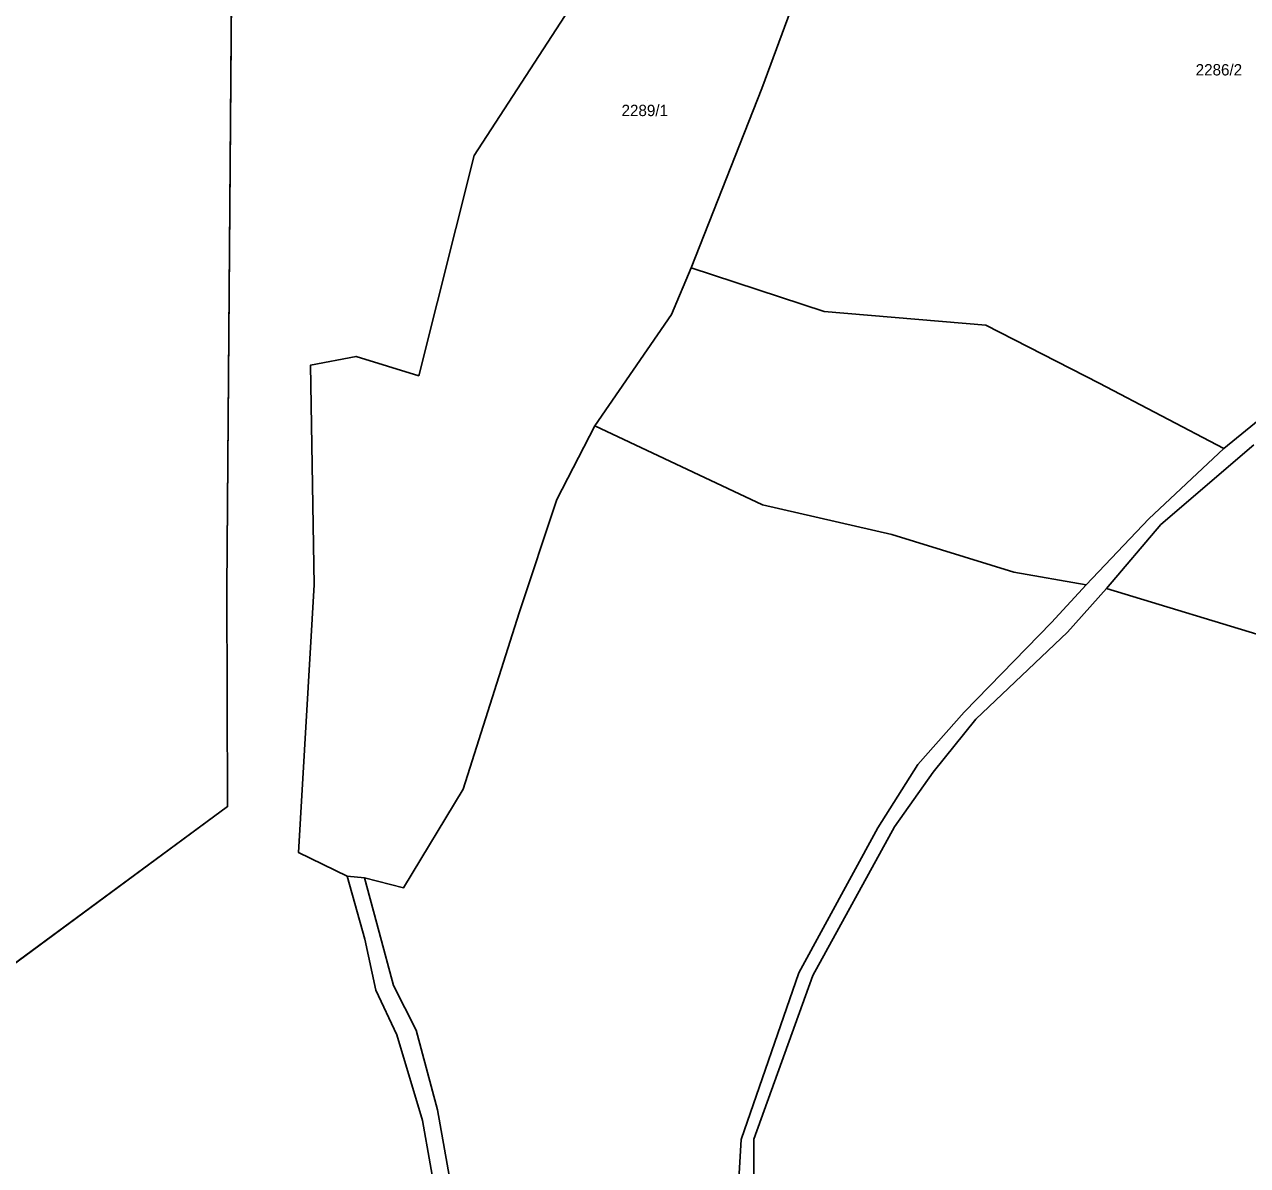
# Model space of a CAD drawing. Extents: x -262715 to -259381, y -1237238 to -1231182.
# Drawn here: x -260285.6 to -260070.2, y -1231752.1 to -1231551.1 of the extents above; entities that cross this region are included whole.
import ezdxf

# ---------------------------------------------------------------- set-up
doc = ezdxf.new("R2010")
doc.units = 0
for name, color, linetype in [('body_kn', 7, 'Continuous'), ('kladpar_druhypozemkov', 7, 'Continuous'), ('kladpar_hranice', 7, 'Continuous'), ('kladpar_parcelnecisla', 7, 'Continuous'), ('kladpar_plochy', 7, 'Continuous'), ('zappar_hrandruhpozemk', 7, 'Continuous')]:
    doc.layers.add(name, color=color, linetype=linetype)

msp = doc.modelspace()

# ---------------------------------------------------------------- linework, layer by layer
at = {"layer": 'body_kn'}
for p, q in [((-260155.73, -1231562.36), (-260155.73, -1231562.36)), ((-260206.43, -1231574.18), (-260206.43, -1231574.18)), ((-260168.2, -1231593.97), (-260168.2, -1231593.97)), ((-260168.2, -1231593.97), (-260168.2, -1231593.97)), ((-260144.79, -1231601.67), (-260144.79, -1231601.67)), ((-260171.67, -1231602.21), (-260171.67, -1231602.21)), ((-260116.31, -1231604.08), (-260116.31, -1231604.08)), ((-260227.19, -1231609.56), (-260227.19, -1231609.56)), ((-260235.24, -1231611.14), (-260235.24, -1231611.14)), ((-260216.17, -1231612.99), (-260216.17, -1231612.99)), ((-260096.33, -1231614.27), (-260096.33, -1231614.27)), ((-260185.13, -1231621.8), (-260185.13, -1231621.8)), ((-260185.13, -1231621.8), (-260185.13, -1231621.8)), ((-260074.4, -1231625.81), (-260074.4, -1231625.81)), ((-260191.84, -1231634.8), (-260191.84, -1231634.8)), ((-260155.62, -1231635.73), (-260155.62, -1231635.73)), ((-260087.58, -1231638.18), (-260087.58, -1231638.18)), ((-260085.46, -1231639.19), (-260085.46, -1231639.19)), ((-260132.85, -1231640.93), (-260132.85, -1231640.93)), ((-260111.39, -1231647.56), (-260111.39, -1231647.56)), ((-260249.99, -1231650.6), (-260249.99, -1231650.6)), ((-260234.59, -1231649.83), (-260234.59, -1231649.83)), ((-260098.62, -1231649.8), (-260098.62, -1231649.8)), ((-260095.02, -1231650.47), (-260095.02, -1231650.47)), ((-260198.46, -1231654.74), (-260198.46, -1231654.74)), ((-260104.75, -1231656.45), (-260104.75, -1231656.45)), ((-260101.9, -1231658.13), (-260101.9, -1231658.13)), ((-260120.12, -1231672.23), (-260120.12, -1231672.23)), ((-260118.05, -1231673.45), (-260118.05, -1231673.45)), ((-260128.29, -1231681.46), (-260128.29, -1231681.46)), ((-260125.58, -1231682.81), (-260125.58, -1231682.81)), ((-260208.32, -1231685.83), (-260208.32, -1231685.83)), ((-260249.83, -1231688.86), (-260249.83, -1231688.86)), ((-260135.29, -1231692.6), (-260135.29, -1231692.6)), ((-260132.36, -1231692.43), (-260132.36, -1231692.43)), ((-260237.35, -1231696.94), (-260237.35, -1231696.94)), ((-260228.79, -1231701.12), (-260228.79, -1231701.12)), ((-260228.79, -1231701.12), (-260228.79, -1231701.12)), ((-260225.7, -1231701.44), (-260225.7, -1231701.44)), ((-260225.7, -1231701.44), (-260225.7, -1231701.44)), ((-260218.85, -1231703.18), (-260218.85, -1231703.18)), ((-260223.16, -1231710.97), (-260223.16, -1231710.97)), ((-260225.65, -1231712.21), (-260225.65, -1231712.21)), ((-260149.23, -1231718.13), (-260149.23, -1231718.13)), ((-260220.62, -1231720.4), (-260220.62, -1231720.4)), ((-260146.76, -1231718.64), (-260146.76, -1231718.64)), ((-260223.7, -1231721.23), (-260223.7, -1231721.23)), ((-260216.6, -1231728.25), (-260216.6, -1231728.25)), ((-260220, -1231729.1), (-260220, -1231729.1)), ((-260212.86, -1231742.31), (-260212.86, -1231742.31)), ((-260215.51, -1231744.18), (-260215.51, -1231744.18)), ((-260159.38, -1231747.51), (-260159.38, -1231747.51)), ((-260157.13, -1231747.44), (-260157.13, -1231747.44))]:
    msp.add_line(p, q, dxfattribs=at)
at = {"layer": 'kladpar_druhypozemkov'}
for p, q in [((-260074.2, -1231557.48), (-260074.2, -1231557.48)), ((-260175.83, -1231564.52), (-260175.83, -1231564.52))]:
    msp.add_line(p, q, dxfattribs=at)
at = {"layer": 'kladpar_hranice'}
for points in [[(-260225.7, -1231701.44), (-260218.85, -1231703.18), (-260208.32, -1231685.83), (-260198.46, -1231654.74), (-260191.84, -1231634.8), (-260185.13, -1231621.8), (-260171.67, -1231602.21), (-260168.2, -1231593.97), (-260155.73, -1231562.36), (-260146.57, -1231537.54), (-260141.53, -1231520.72), (-260142.86, -1231486.43), (-260139.64, -1231459.45), (-260127.86, -1231434.55), (-260123.03, -1231419.43), (-260122.13, -1231395.71), (-260121.4, -1231389.48)], [(-260136.32, -1231392.38), (-260153.91, -1231406.68), (-260162.51, -1231440.19), (-260171.35, -1231474.01), (-260172.7, -1231494.15), (-260176.44, -1231517.4), (-260186.7, -1231543.78), (-260206.43, -1231574.18), (-260216.17, -1231612.99), (-260227.19, -1231609.56), (-260235.24, -1231611.14), (-260234.59, -1231649.83), (-260237.35, -1231696.94), (-260228.79, -1231701.12)], [(-260866.22, -1233086.96), (-260930.17, -1233035.16), (-260995.66, -1232991.57), (-261038.57, -1232920.46), (-261041.3, -1232885.57), (-261032.82, -1232847.15), (-261038.08, -1232804.69), (-261041.64, -1232734.51), (-261065.13, -1232720.64), (-261083.87, -1232705.38), (-261127.68, -1232632.84), (-261141.38, -1232596.15), (-261144.73, -1232565.25), (-261138.56, -1232503.65), (-261146.51, -1232469.98), (-261159.7, -1232432.26), (-261167.22, -1232380.91), (-261167.2, -1232365.28), (-260249.83, -1231688.86), (-260249.99, -1231650.6), (-260249.07, -1231537.79), (-260271.48, -1231434.26)], [(-260271.48, -1231434.26), (-260249.07, -1231537.79), (-260249.99, -1231650.6), (-260249.83, -1231688.86), (-261167.2, -1232365.28)], [(-260146.57, -1231537.54), (-260155.73, -1231562.36), (-260168.2, -1231593.97), (-260171.67, -1231602.21), (-260185.13, -1231621.8), (-260191.84, -1231634.8), (-260198.46, -1231654.74), (-260208.32, -1231685.83), (-260218.85, -1231703.18), (-260225.7, -1231701.44), (-260228.79, -1231701.12), (-260237.35, -1231696.94), (-260234.59, -1231649.83), (-260235.24, -1231611.14), (-260227.19, -1231609.56), (-260216.17, -1231612.99), (-260206.43, -1231574.18), (-260186.7, -1231543.78)], [(-260062.02, -1231615.68), (-260074.4, -1231625.81), (-260087.58, -1231638.18), (-260098.62, -1231649.8), (-260104.75, -1231656.45), (-260120.12, -1231672.23), (-260128.29, -1231681.46), (-260135.29, -1231692.6), (-260149.23, -1231718.13), (-260159.38, -1231747.51), (-260160.14, -1231760.45)], [(-260160.14, -1231760.45), (-260159.38, -1231747.51), (-260149.23, -1231718.13), (-260135.29, -1231692.6), (-260128.29, -1231681.46), (-260120.12, -1231672.23), (-260104.75, -1231656.45), (-260098.62, -1231649.8), (-260087.58, -1231638.18), (-260074.4, -1231625.81), (-260062.02, -1231615.68)], [(-260069.12, -1231625.14), (-260085.46, -1231639.19), (-260095.02, -1231650.47), (-260101.9, -1231658.13), (-260118.05, -1231673.45), (-260125.58, -1231682.81), (-260132.36, -1231692.43), (-260146.76, -1231718.64), (-260157.13, -1231747.44), (-260157.22, -1231760.03)], [(-260157.22, -1231760.03), (-260157.13, -1231747.44), (-260146.76, -1231718.64), (-260132.36, -1231692.43), (-260125.58, -1231682.81), (-260118.05, -1231673.45), (-260101.9, -1231658.13), (-260095.02, -1231650.47), (-260085.46, -1231639.19), (-260069.12, -1231625.14)], [(-260212.82, -1231759.46), (-260215.51, -1231744.18), (-260220, -1231729.1), (-260223.7, -1231721.23), (-260225.65, -1231712.21), (-260228.79, -1231701.12), (-260225.7, -1231701.44), (-260223.16, -1231710.97), (-260220.62, -1231720.4), (-260216.6, -1231728.25), (-260212.86, -1231742.31), (-260209.92, -1231758.82)], [(-260228.79, -1231701.12), (-260225.65, -1231712.21), (-260223.7, -1231721.23), (-260220, -1231729.1), (-260215.51, -1231744.18), (-260212.82, -1231759.46)], [(-260209.92, -1231758.82), (-260212.86, -1231742.31), (-260216.6, -1231728.25), (-260220.62, -1231720.4), (-260223.16, -1231710.97), (-260225.7, -1231701.44)]]:
    msp.add_lwpolyline(points, dxfattribs=at)
at = {"layer": 'kladpar_plochy'}
for p, q in [((-260249.07, -1231537.79), (-260249.99, -1231650.6)), ((-260249.99, -1231650.6), (-260249.83, -1231688.86)), ((-260249.83, -1231688.86), (-261167.2, -1232365.28))]:
    msp.add_line(p, q, dxfattribs=at)
for points in [[(-260209.92, -1231758.82), (-260212.86, -1231742.31), (-260216.6, -1231728.25), (-260220.62, -1231720.4), (-260223.16, -1231710.97), (-260225.7, -1231701.44), (-260218.85, -1231703.18), (-260208.32, -1231685.83), (-260198.46, -1231654.74), (-260191.84, -1231634.8), (-260185.13, -1231621.8), (-260171.67, -1231602.21), (-260168.2, -1231593.97), (-260155.73, -1231562.36), (-260146.57, -1231537.54), (-260141.53, -1231520.72), (-260142.86, -1231486.43), (-260139.64, -1231459.45), (-260127.86, -1231434.55), (-260123.03, -1231419.43), (-260122.13, -1231395.71), (-260121.4, -1231389.48), (-260019.09, -1231369.63)], [(-261167.2, -1232365.28), (-260249.83, -1231688.86), (-260249.99, -1231650.6), (-260249.07, -1231537.79)], [(-260146.57, -1231537.54), (-260155.73, -1231562.36), (-260168.2, -1231593.97), (-260171.67, -1231602.21), (-260185.13, -1231621.8), (-260191.84, -1231634.8), (-260198.46, -1231654.74), (-260208.32, -1231685.83), (-260218.85, -1231703.18), (-260225.7, -1231701.44), (-260228.79, -1231701.12), (-260237.35, -1231696.94), (-260234.59, -1231649.83), (-260235.24, -1231611.14), (-260227.19, -1231609.56), (-260216.17, -1231612.99), (-260206.43, -1231574.18), (-260186.7, -1231543.78)], [(-260186.7, -1231543.78), (-260206.43, -1231574.18), (-260216.17, -1231612.99), (-260227.19, -1231609.56), (-260235.24, -1231611.14), (-260234.59, -1231649.83), (-260237.35, -1231696.94), (-260228.79, -1231701.12), (-260225.65, -1231712.21), (-260223.7, -1231721.23), (-260220, -1231729.1), (-260215.51, -1231744.18), (-260212.82, -1231759.46)], [(-260062.02, -1231615.68), (-260074.4, -1231625.81), (-260087.58, -1231638.18), (-260098.62, -1231649.8), (-260104.75, -1231656.45), (-260120.12, -1231672.23), (-260128.29, -1231681.46), (-260135.29, -1231692.6), (-260149.23, -1231718.13), (-260159.38, -1231747.51), (-260160.14, -1231760.45)], [(-260160.14, -1231760.45), (-260159.38, -1231747.51), (-260149.23, -1231718.13), (-260135.29, -1231692.6), (-260128.29, -1231681.46), (-260120.12, -1231672.23), (-260104.75, -1231656.45), (-260098.62, -1231649.8), (-260087.58, -1231638.18), (-260074.4, -1231625.81), (-260062.02, -1231615.68)], [(-260069.12, -1231625.14), (-260085.46, -1231639.19), (-260095.02, -1231650.47), (-260101.9, -1231658.13), (-260118.05, -1231673.45), (-260125.58, -1231682.81), (-260132.36, -1231692.43), (-260146.76, -1231718.64), (-260157.13, -1231747.44), (-260157.22, -1231760.03)], [(-260157.22, -1231760.03), (-260157.13, -1231747.44), (-260146.76, -1231718.64), (-260132.36, -1231692.43), (-260125.58, -1231682.81), (-260118.05, -1231673.45), (-260101.9, -1231658.13), (-260095.02, -1231650.47), (-260085.46, -1231639.19), (-260069.12, -1231625.14)], [(-260212.82, -1231759.46), (-260215.51, -1231744.18), (-260220, -1231729.1), (-260223.7, -1231721.23), (-260225.65, -1231712.21), (-260228.79, -1231701.12), (-260225.7, -1231701.44), (-260223.16, -1231710.97), (-260220.62, -1231720.4), (-260216.6, -1231728.25), (-260212.86, -1231742.31), (-260209.92, -1231758.82)]]:
    msp.add_lwpolyline(points, dxfattribs=at)
at = {"layer": 'zappar_hrandruhpozemk'}
for p, q in [((-260116.31, -1231604.08), (-260096.33, -1231614.27)), ((-260096.33, -1231614.27), (-260074.4, -1231625.81)), ((-260185.13, -1231621.8), (-260155.62, -1231635.73)), ((-260155.62, -1231635.73), (-260132.85, -1231640.93)), ((-260027.96, -1231670.83), (-260095.02, -1231650.47))]:
    msp.add_line(p, q, dxfattribs=at)
for points in [[(-260168.2, -1231593.97), (-260144.79, -1231601.67), (-260116.31, -1231604.08)], [(-260132.85, -1231640.93), (-260111.39, -1231647.56), (-260098.62, -1231649.8)]]:
    msp.add_lwpolyline(points, dxfattribs=at)

# ---------------------------------------------------------------- texts
at = {"layer": 'kladpar_parcelnecisla'}
for s, p in [('2286/2', (-260079.34, -1231560.08)), ('2289/1', (-260180.45, -1231567.24))]:
    msp.add_text(s, height=2, dxfattribs=at).set_placement(p)

doc.saveas('drawing.dxf')
